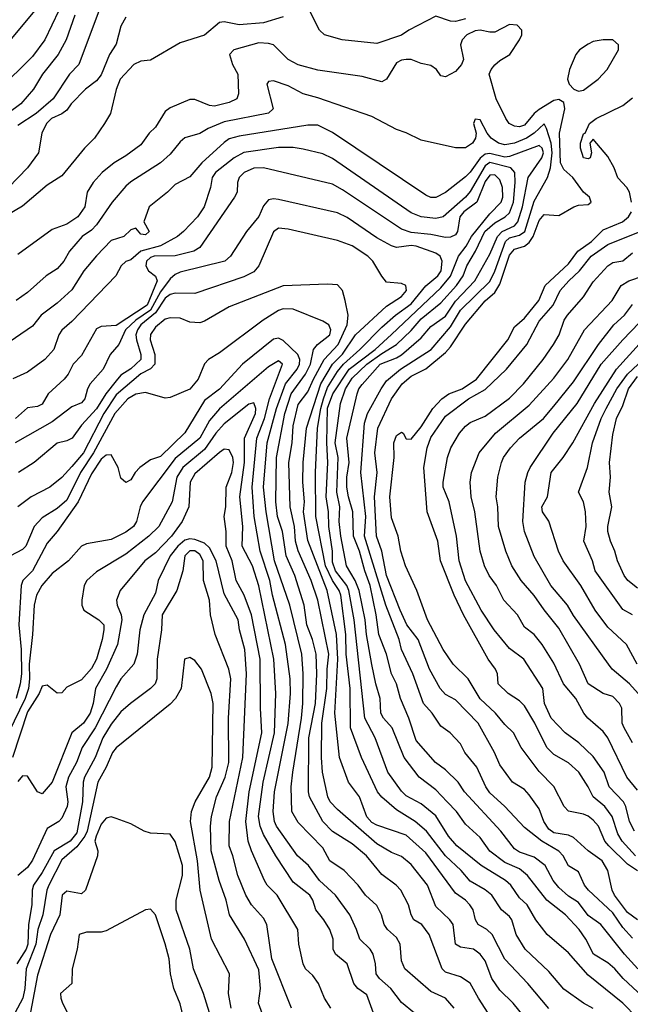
# Model space of a CAD drawing. Header units: metres. Extents: x -51132 to -49532, y -231222 to -229437.
# Tile 327 of 334: x -49914 to -49852, y -229621 to -229521. Entities that reach past the tile are written whole.
import ezdxf

# ---------------------------------------------------------------- set-up
doc = ezdxf.new("R2010")
doc.units = ezdxf.units.M
doc.layers.add('CONTOUR_INDEX', color=1, linetype='Continuous')
doc.layers.add('CONTOUR_INTER', color=3, linetype='Continuous')

msp = doc.modelspace()

# ---------------------------------------------------------------- linework, layer by layer
at = {"layer": 'CONTOUR_INDEX'}
for points, elevation in [([(-49903.08, -229520.44), (-49903.58, -229521.36), (-49904.08, -229523.19), (-49904.76, -229524.26), (-49905.58, -229526.3), (-49906.08, -229526.94), (-49907.2, -229527.76), (-49908.63, -229529.26), (-49909.08, -229529.9), (-49909.58, -229530.29), (-49910.65, -229530.76), (-49911.16, -229531.26), (-49911.64, -229532.26), (-49911.96, -229534.26), (-49913.09, -229535.76), (-49915.03, -229537.76)], 60), ([(-49850.58, -229620.08), (-49852.54, -229618.26), (-49853.38, -229617.26), (-49854.08, -229616.64), (-49855.54, -229615.76), (-49856.32, -229614.26), (-49857.01, -229613.26), (-49858.41, -229611.76), (-49860.29, -229610.26), (-49862.27, -229607.76), (-49863.08, -229607.09), (-49864.58, -229606.44), (-49866.08, -229605.28), (-49867.08, -229603.89), (-49868.58, -229602.54), (-49869.49, -229601.26), (-49870.41, -229600.26), (-49871.58, -229599.06), (-49873.28, -229597.76), (-49874.8, -229595.76), (-49876.03, -229592.76), (-49876.91, -229591.76), (-49877.17, -229591.26), (-49877.22, -229589.76), (-49877.69, -229588.26), (-49878.08, -229586.31), (-49878.62, -229583.26), (-49878.75, -229581.76), (-49879.37, -229578.76), (-49879.79, -229577.76), (-49880.67, -229576.26), (-49881.25, -229573.26), (-49881.4, -229571.76), (-49881.32, -229570.26), (-49881.64, -229568.76), (-49881.52, -229565.26), (-49881.8, -229563.76), (-49881.27, -229559.76), (-49880.75, -229558.26), (-49880.08, -229557.18), (-49878.6, -229555.76), (-49877.08, -229554.65), (-49875.58, -229553.75), (-49874.08, -229552.32), (-49873.08, -229551.15), (-49871.08, -229549.5), (-49869.49, -229547.76), (-49868.81, -229546.76), (-49868.44, -229545.76), (-49867.55, -229544.26), (-49866.59, -229542.26), (-49865.58, -229541.37), (-49864.52, -229540.76), (-49864.08, -229540.35), (-49863.68, -229539.26), (-49863.51, -229537.26), (-49863.56, -229536.26), (-49863.95, -229535.76), (-49866.08, -229535.25), (-49866.58, -229535.56), (-49868.08, -229538.2), (-49868.55, -229538.76), (-49870.85, -229540.76), (-49871.58, -229540.92), (-49873.08, -229540.76), (-49874.08, -229540.34), (-49882.08, -229534.84), (-49883.08, -229534.34), (-49885.08, -229533.86), (-49886.08, -229533.72), (-49887.58, -229533.72), (-49891.08, -229534.23), (-49892.07, -229534.76), (-49893.97, -229536.26), (-49894.31, -229536.76), (-49894.49, -229537.76), (-49895.13, -229539.76), (-49895.8, -229540.76), (-49897.21, -229542.26), (-49897.82, -229542.76), (-49899.58, -229543.7), (-49901.57, -229544.26), (-49902.58, -229545.13), (-49903.08, -229545.3), (-49903.55, -229545.76), (-49904.1, -229546.76), (-49908.58, -229551.41), (-49909.58, -229552.3), (-49909.91, -229552.76), (-49910.41, -229554.26), (-49911.31, -229555.26), (-49913.08, -229556.57), (-49914.58, -229557.25)], 55), ([(-49851.28, -229605.76), (-49852.64, -229604.26), (-49853.08, -229603.53), (-49853.66, -229601.76), (-49854.4, -229600.76), (-49855.57, -229599.76), (-49856.08, -229598.73), (-49857.06, -229597.26), (-49858.08, -229596.32), (-49859.58, -229595.47), (-49860.28, -229594.76), (-49861.53, -229592.26), (-49862.58, -229590.52), (-49863.08, -229590), (-49864.22, -229589.26), (-49865.23, -229588.26), (-49865.31, -229587.26), (-49865.52, -229586.76), (-49866.26, -229585.76), (-49868.78, -229581.26), (-49869.73, -229579.26), (-49871.09, -229575.76), (-49871.36, -229573.76), (-49872.47, -229570.76), (-49872.8, -229566.26), (-49872.45, -229564.26), (-49872.08, -229563.2), (-49870.58, -229561.04), (-49868.25, -229559.26), (-49866.58, -229558.33), (-49864.38, -229556.26), (-49862.34, -229553.76), (-49861.08, -229551.38), (-49859.64, -229549.76), (-49858.93, -229548.26), (-49858.07, -229547.26), (-49856.97, -229546.26), (-49855.78, -229544.76), (-49854.08, -229543.56), (-49850.82, -229542.26)], 60), ([(-49866.26, -229621.76), (-49867.25, -229620.26), (-49868.08, -229618.71), (-49869.08, -229618.07), (-49870.58, -229617.59), (-49870.94, -229617.26), (-49872.27, -229613.76), (-49873, -229612.76), (-49873.8, -229612.26), (-49874.07, -229611.76), (-49874.36, -229610.76), (-49875.13, -229609.26), (-49875.61, -229608.76), (-49877.08, -229607.68), (-49878.62, -229605.76), (-49880.08, -229604.53), (-49882.08, -229603.28), (-49883.07, -229602.26), (-49884.42, -229599.76), (-49884.53, -229599.26), (-49884.49, -229593.76), (-49883.82, -229590.26), (-49883.66, -229587.26), (-49883.75, -229585.26), (-49884.12, -229583.76), (-49884.69, -229582.26), (-49884.97, -229580.26), (-49885.92, -229577.26), (-49886.78, -229575.26), (-49887.18, -229572.76), (-49887.66, -229571.26), (-49887.85, -229569.76), (-49887.76, -229565.26), (-49886.93, -229560.76), (-49886.28, -229558.76), (-49884.84, -229556.76), (-49884.31, -229555.76), (-49884.01, -229554.26), (-49883.62, -229553.76), (-49882.36, -229552.76), (-49882.24, -229552.26), (-49882.47, -229551.76), (-49883.08, -229551.37), (-49886.08, -229550.15), (-49887.08, -229550.11), (-49887.58, -229550.28), (-49889.12, -229551.26), (-49893.58, -229554.58), (-49894.69, -229555.26), (-49895.08, -229555.73), (-49895.72, -229557.26), (-49896.58, -229558.28), (-49898.58, -229559.14), (-49899.08, -229559.21), (-49901.08, -229558.64), (-49902.08, -229558.81), (-49902.87, -229559.26), (-49904.19, -229560.76), (-49906.39, -229564.76), (-49907.7, -229566.76), (-49909.08, -229569.58), (-49910.08, -229570.44), (-49911.58, -229571.37), (-49912.39, -229572.26), (-49913.26, -229574.26), (-49913.58, -229574.61), (-49914.8, -229575.26)], 50), ([(-49851.12, -229586.26), (-49852.2, -229584.26), (-49854.08, -229582.52), (-49855.39, -229580.76), (-49856.84, -229578.26), (-49858.64, -229575.76), (-49859.1, -229574.76), (-49860.08, -229571.73), (-49860.74, -229570.76), (-49860.81, -229570.26), (-49860.24, -229569.26), (-49859.87, -229566.76), (-49858.64, -229565.26), (-49857.65, -229563.76), (-49855.46, -229559.76), (-49853.21, -229556.26), (-49850.58, -229553.33)], 65), ([(-49886.26, -229621.26), (-49888.26, -229616.26), (-49888.74, -229612.76), (-49889.08, -229612.11), (-49890.31, -229610.76), (-49890.89, -229609.76), (-49891.69, -229607.76), (-49892.2, -229605.76), (-49892.59, -229604.76), (-49892.56, -229602.26), (-49891.18, -229595.76), (-49890.81, -229587.26), (-49891, -229584.76), (-49891.53, -229582.76), (-49891.66, -229581.76), (-49893.08, -229579.1), (-49893.91, -229575.76), (-49894.58, -229574.42), (-49895.08, -229573.97), (-49896.08, -229573.58), (-49896.58, -229573.53), (-49897.08, -229573.67), (-49897.79, -229574.26), (-49898.59, -229575.26), (-49899.8, -229577.76), (-49900.08, -229579.06), (-49901.26, -229581.26), (-49901.67, -229582.76), (-49901.95, -229585.26), (-49902.26, -229586.26), (-49903.58, -229587.76), (-49904.08, -229588.58), (-49906.2, -229592.76), (-49907.53, -229594.76), (-49908.11, -229596.26), (-49908.91, -229597.76), (-49909.18, -229598.76), (-49909, -229600.26), (-49909.06, -229600.76), (-49909.58, -229601.92), (-49909.89, -229602.26), (-49911.08, -229602.97), (-49912.58, -229606.2), (-49913.08, -229606.95), (-49914.08, -229607.78)], 45)]:
    msp.add_lwpolyline(points, dxfattribs=dict(at, elevation=elevation))
at = {"layer": 'CONTOUR_INTER'}
for points, elevation in [([(-49905.58, -229519.2), (-49907.87, -229525.26), (-49908.8, -229526.26), (-49910.47, -229528.76), (-49912.21, -229530.26), (-49914.08, -229531.48)], 61), ([(-49909.9, -229519.76), (-49911.33, -229522.76), (-49912.58, -229524.45), (-49916.08, -229527.87)], 63), ([(-49912.33, -229519.76), (-49915.25, -229523.26)], 64), ([(-49908.26, -229520.26), (-49909.14, -229522.76), (-49909.97, -229524.26), (-49911.56, -229526.26), (-49912.49, -229527.76), (-49913.77, -229529.26), (-49915.09, -229530.26)], 62), ([(-49887.08, -229520.4), (-49889.08, -229521.02), (-49891.58, -229521.24), (-49893.08, -229520.94), (-49893.58, -229521), (-49895.08, -229522.27), (-49897.58, -229523.05), (-49900.58, -229524.83), (-49901.58, -229524.94), (-49902.27, -229525.26), (-49903.68, -229526.76), (-49904.08, -229527.79), (-49904.66, -229530.26), (-49905.26, -229531.26), (-49906.28, -229532.76), (-49907.3, -229533.76), (-49909.58, -229536.6), (-49911.08, -229537.55), (-49913.58, -229539.66), (-49915.08, -229540.55)], 59), ([(-49868.58, -229520.62), (-49869.58, -229520.9), (-49870.08, -229520.85), (-49871.58, -229520.33), (-49874.32, -229521.76), (-49875.08, -229522.29), (-49877.58, -229523.14), (-49881.11, -229522.76), (-49882.91, -229522.26), (-49883.42, -229521.76), (-49884.41, -229519.76)], 59), ([(-49851.07, -229612.26), (-49852.08, -229611.53), (-49853.42, -229609.76), (-49853.64, -229609.26), (-49854.09, -229607.26), (-49854.67, -229606.26), (-49856.08, -229605.26), (-49857.58, -229603.89), (-49858.08, -229603.65), (-49859.58, -229603.41), (-49860.08, -229603.06), (-49860.61, -229602.26), (-49861.08, -229600.98), (-49862.08, -229599.55), (-49862.58, -229599.03), (-49863.8, -229598.26), (-49865.08, -229596.52), (-49865.62, -229595.26), (-49867.28, -229592.26), (-49869.58, -229589.9), (-49870.58, -229589.35), (-49871.13, -229588.76), (-49872.21, -229586.76), (-49873.36, -229583.76), (-49874.53, -229582.26), (-49875.19, -229580.76), (-49876.6, -229577.26), (-49877.06, -229574.76), (-49877.6, -229573.26), (-49877.8, -229569.26), (-49877.53, -229566.76), (-49877.78, -229564.76), (-49877.49, -229562.26), (-49876.07, -229559.26), (-49875.01, -229557.76), (-49874.08, -229556.98), (-49872.58, -229556.23), (-49870.58, -229554.57), (-49870.08, -229554), (-49868.58, -229551.67), (-49866.58, -229549.3), (-49865.58, -229548.46), (-49865.08, -229547.61), (-49864.08, -229544.66), (-49863.58, -229544.04), (-49862.58, -229543.73), (-49862.08, -229543.38), (-49861.7, -229542.76), (-49861.08, -229541.13), (-49860.58, -229540.54), (-49859.08, -229540.61), (-49857.54, -229539.76), (-49857.08, -229539.58), (-49856.08, -229539.5), (-49855.8, -229539.26), (-49855.97, -229538.76), (-49856.58, -229538.26), (-49857.65, -229536.76), (-49858.58, -229535.94), (-49858.9, -229535.26), (-49859.01, -229532.26), (-49858.45, -229529.76), (-49858.58, -229529.13), (-49859.08, -229528.84), (-49859.58, -229528.93), (-49861.08, -229529.84), (-49861.6, -229530.26), (-49862.58, -229531.43), (-49863.08, -229531.6), (-49863.58, -229531.55), (-49864.11, -229531.26), (-49864.48, -229530.76), (-49865.43, -229528.76), (-49866.15, -229526.26), (-49865.97, -229525.76), (-49865.58, -229525.29), (-49865.08, -229524.85), (-49864.05, -229524.26), (-49863.08, -229522.76), (-49862.84, -229522.26), (-49862.85, -229521.76), (-49863.32, -229521.26), (-49864.08, -229521.2), (-49865.58, -229521.97), (-49866.08, -229521.99), (-49867.08, -229521.76), (-49867.58, -229521.85), (-49868.42, -229522.26), (-49868.89, -229522.76), (-49869.06, -229523.26), (-49868.75, -229524.76), (-49868.97, -229525.26), (-49869.58, -229525.97), (-49870.58, -229526.51), (-49871.08, -229526.41), (-49871.52, -229525.76), (-49872.08, -229525.36), (-49873.08, -229525.16), (-49874.08, -229524.76), (-49874.58, -229524.75), (-49875.08, -229524.83), (-49875.58, -229525.09), (-49876.58, -229526.77), (-49877.08, -229527.03), (-49879.08, -229526.47), (-49883.58, -229525.83), (-49885.58, -229525.31), (-49886.58, -229524.75), (-49888.08, -229523.27), (-49888.58, -229523.13), (-49889.58, -229523.07), (-49892.1, -229523.76), (-49892.56, -229524.26), (-49892.26, -229525.26), (-49891.7, -229526.26), (-49891.65, -229528.26), (-49891.81, -229528.76), (-49892.58, -229529.12), (-49894.08, -229529.49), (-49894.58, -229529.44), (-49896.08, -229528.81), (-49896.58, -229528.82), (-49898.58, -229529.66), (-49899.08, -229530.05), (-49900.08, -229531.64), (-49900.73, -229532.26), (-49901.58, -229533.42), (-49903.08, -229534.55), (-49904.28, -229535.26), (-49905.48, -229536.26), (-49906.41, -229537.26), (-49907.01, -229538.26), (-49907.24, -229539.76), (-49907.96, -229540.76), (-49909.08, -229541.5), (-49910.58, -229542.04), (-49914.08, -229544.6)], 58), ([(-49854.58, -229522.74), (-49855.58, -229522.94), (-49856.08, -229523.18), (-49856.98, -229523.76), (-49857.36, -229524.26), (-49857.98, -229525.76), (-49858.2, -229526.76), (-49858.01, -229527.26), (-49857.54, -229527.76), (-49857.08, -229527.97), (-49856.58, -229527.87), (-49855.08, -229526.76), (-49854.16, -229525.76), (-49853.02, -229523.76), (-49853, -229523.26), (-49853.58, -229522.77), (-49854.58, -229522.74)], 58), ([(-49851.58, -229614.14), (-49852.58, -229613.04), (-49853.58, -229611.55), (-49856.05, -229609.26), (-49856.46, -229608.76), (-49857.08, -229607.4), (-49858.08, -229606.8), (-49858.63, -229605.76), (-49859.08, -229605.29), (-49860.82, -229604.26), (-49862.58, -229602.87), (-49864.56, -229600.76), (-49866.08, -229599.37), (-49866.5, -229598.76), (-49867.4, -229596.76), (-49868.63, -229595.26), (-49869.08, -229594.37), (-49870.11, -229593.26), (-49871.08, -229592.57), (-49871.96, -229591.26), (-49872.82, -229590.26), (-49873.92, -229587.26), (-49875.06, -229584.76), (-49875.32, -229583.76), (-49876.67, -229580.26), (-49878.82, -229573.26), (-49878.71, -229571.26), (-49879.19, -229566.76), (-49878.83, -229561.76), (-49878.51, -229560.76), (-49877.15, -229558.26), (-49876.58, -229557.46), (-49875.18, -229556.26), (-49872.06, -229554.26), (-49870.08, -229551.95), (-49869.08, -229550.26), (-49866.08, -229547.34), (-49865.58, -229546.3), (-49864.51, -229543.26), (-49864.08, -229542.88), (-49863.08, -229542.63), (-49862.54, -229542.26), (-49861.58, -229539.15), (-49860.23, -229536.76), (-49859.91, -229535.76), (-49859.75, -229534.26), (-49859.84, -229533.26), (-49860.32, -229531.76), (-49860.58, -229531.31), (-49861.6, -229532.26), (-49862.35, -229532.76), (-49863.58, -229533.25), (-49864.58, -229533.42), (-49865.22, -229533.26), (-49865.96, -229532.76), (-49866.36, -229532.26), (-49867.08, -229530.88), (-49867.58, -229530.82), (-49867.75, -229531.26), (-49867.49, -229532.26), (-49867.53, -229532.76), (-49867.84, -229533.26), (-49868.58, -229533.74), (-49869.58, -229533.73), (-49873.08, -229532.97), (-49874.58, -229532.22), (-49875.58, -229531.89), (-49878.08, -229530.56), (-49883.58, -229528.67), (-49885.08, -229528.26), (-49886.58, -229527.42), (-49888.08, -229526.94), (-49888.58, -229526.99), (-49888.76, -229527.26), (-49888.12, -229529.76), (-49888.58, -229530.21), (-49893.08, -229531.08), (-49894.73, -229531.76), (-49895.58, -229532.27), (-49897.08, -229532.71), (-49897.58, -229533.12), (-49898.58, -229534.37), (-49899.58, -229535.28), (-49902.58, -229537.19), (-49903.08, -229537.64), (-49904.49, -229539.26), (-49906.08, -229541.56), (-49906.58, -229542.12), (-49907.51, -229542.76), (-49908.83, -229544.26), (-49909.38, -229545.26), (-49910.08, -229546.06), (-49911.19, -229546.76), (-49913.08, -229548.45), (-49914.25, -229549.26)], 57), ([(-49851.69, -229539.26), (-49851.9, -229538.26), (-49852.16, -229537.76), (-49853.08, -229536.78), (-49853.46, -229535.76), (-49854.08, -229534.63), (-49855.58, -229532.87), (-49855.93, -229533.26), (-49855.76, -229534.26), (-49855.9, -229534.76), (-49856.08, -229534.87), (-49856.57, -229534.76), (-49856.89, -229533.76), (-49856.87, -229533.26), (-49856.58, -229532.3), (-49856.4, -229532.26), (-49855.97, -229531.26), (-49855.29, -229530.76), (-49852.58, -229529.42), (-49851.58, -229528.65)], 59), ([(-49851.03, -229617.26), (-49852.39, -229615.76), (-49854.81, -229612.76), (-49856.08, -229611.83), (-49857.08, -229610.52), (-49858.08, -229609.87), (-49859.08, -229608.98), (-49859.64, -229608.26), (-49860.45, -229606.76), (-49861.58, -229605.9), (-49863.08, -229605.38), (-49863.58, -229605.06), (-49864.97, -229603.26), (-49868.66, -229599.26), (-49869.32, -229598.26), (-49870.58, -229597.02), (-49871.61, -229596.26), (-49873.58, -229594.02), (-49874.33, -229591.76), (-49875.16, -229589.76), (-49875.57, -229588.26), (-49876.1, -229587.26), (-49876.59, -229585.26), (-49877.38, -229583.26), (-49877.63, -229581.26), (-49878.27, -229578.26), (-49878.81, -229576.76), (-49879.33, -229574.76), (-49879.94, -229573.26), (-49880.02, -229570.76), (-49880.46, -229569.26), (-49880.61, -229568.26), (-49880.61, -229567.26), (-49880.4, -229565.76), (-49880.64, -229563.26), (-49879.56, -229558.76), (-49879.4, -229558.26), (-49879.08, -229557.83), (-49877.23, -229555.76), (-49875.58, -229555.11), (-49875.08, -229554.79), (-49873.08, -229553.06), (-49872.08, -229551.92), (-49870.58, -229550.85), (-49869.58, -229549.33), (-49867.61, -229547.26), (-49866.08, -229544.56), (-49865.3, -229542.76), (-49864.84, -229542.26), (-49863.58, -229541.67), (-49863.23, -229541.26), (-49862.78, -229539.76), (-49862.19, -229536.76), (-49860.8, -229534.76), (-49860.64, -229534.26), (-49860.78, -229533.76), (-49861.08, -229533.52), (-49864.08, -229534.63), (-49864.58, -229534.68), (-49866.08, -229534.31), (-49866.58, -229534.38), (-49867.08, -229534.78), (-49868.08, -229536.21), (-49868.58, -229536.7), (-49870.58, -229538.3), (-49871.58, -229538.81), (-49872.08, -229538.79), (-49872.58, -229538.54), (-49882.08, -229532.19), (-49883.58, -229531.44), (-49884.58, -229531.44), (-49891.58, -229532.56), (-49892.58, -229532.82), (-49893.08, -229533.2), (-49895.37, -229535.26), (-49896.58, -229536.68), (-49898.08, -229537.48), (-49898.84, -229538.26), (-49900.71, -229539.76), (-49901.26, -229541.26), (-49900.72, -229542.26), (-49901.08, -229542.6), (-49901.58, -229542.52), (-49902.08, -229541.9), (-49902.58, -229542.09), (-49903.29, -229542.76), (-49904.58, -229543.18), (-49906.08, -229544.72), (-49907.36, -229546.26), (-49908.58, -229548.18), (-49910.08, -229549.56), (-49911.7, -229550.76), (-49912.58, -229551.89), (-49916.08, -229554.24)], 56), ([(-49851.12, -229622.26), (-49852.58, -229620.76), (-49856.08, -229617.91), (-49858.08, -229615.63), (-49860.26, -229613.76), (-49861.4, -229612.26), (-49862.29, -229610.76), (-49863.08, -229610.05), (-49863.94, -229608.76), (-49864.51, -229608.26), (-49866.98, -229606.76), (-49869.43, -229604.76), (-49870.28, -229603.76), (-49871.58, -229601.69), (-49873.08, -229600.47), (-49874.58, -229599.66), (-49875.08, -229599.19), (-49876.46, -229597.26), (-49877.76, -229593.76), (-49878.78, -229591.76), (-49879.89, -229581.76), (-49880.43, -229578.76), (-49880.63, -229578.26), (-49881.79, -229576.76), (-49882.08, -229575.88), (-49882.08, -229574.76), (-49882.45, -229572.26), (-49882.49, -229570.76), (-49882.71, -229569.26), (-49882.56, -229565.76), (-49882.67, -229563.76), (-49882.58, -229560.22), (-49882.05, -229558.76), (-49880.39, -229556.26), (-49877.75, -229554.26), (-49876.08, -229552.74), (-49871.08, -229547.97), (-49870.08, -229546.81), (-49869.29, -229544.76), (-49868.51, -229543.76), (-49867.94, -229542.76), (-49866.08, -229540.45), (-49864.94, -229539.26), (-49864.76, -229538.76), (-49864.8, -229537.76), (-49865.08, -229537), (-49865.58, -229536.5), (-49866.08, -229536.53), (-49866.58, -229537.17), (-49867.42, -229539.26), (-49868.74, -229540.26), (-49869.15, -229540.76), (-49869.37, -229542.26), (-49869.58, -229542.6), (-49870.08, -229542.84), (-49870.58, -229542.85), (-49872.08, -229542.55), (-49874.08, -229542.37), (-49875.08, -229542.03), (-49881.08, -229538), (-49882.08, -229537.45), (-49889.08, -229535.78), (-49890.08, -229535.82), (-49891.07, -229536.26), (-49891.57, -229536.76), (-49891.74, -229537.26), (-49891.78, -229538.26), (-49892.04, -229538.76), (-49895.58, -229543.89), (-49896.19, -229544.26), (-49898.08, -229544.74), (-49900.2, -229544.76), (-49900.58, -229544.89), (-49900.99, -229545.26), (-49901.05, -229545.76), (-49900.78, -229546.26), (-49900.08, -229546.8), (-49899.91, -229547.26), (-49900.93, -229549.76), (-49904.08, -229551.81), (-49905.58, -229551.9), (-49906.08, -229552.17), (-49907.58, -229554.88), (-49908.44, -229555.76), (-49908.95, -229556.76), (-49909.36, -229557.26), (-49910.97, -229558.76), (-49911.58, -229559.82), (-49912.08, -229560.05), (-49913.08, -229560.18), (-49914.32, -229561.26)], 54), ([(-49855.58, -229621.3), (-49856.58, -229620.75), (-49858.58, -229619.34), (-49860.08, -229617.52), (-49862.51, -229615.26), (-49863.42, -229613.76), (-49863.87, -229612.26), (-49864.08, -229611.94), (-49864.89, -229611.26), (-49865.9, -229609.76), (-49866.58, -229609.21), (-49868.08, -229608.34), (-49869, -229607.26), (-49870.58, -229605.75), (-49872.52, -229603.26), (-49873.69, -229602.26), (-49875.58, -229601.1), (-49877.08, -229599.81), (-49877.51, -229599.26), (-49879.15, -229595.76), (-49880.25, -229592.76), (-49880.3, -229588.76), (-49880.7, -229585.26), (-49880.71, -229583.26), (-49881.25, -229579.26), (-49881.4, -229578.76), (-49882.08, -229577.75), (-49882.79, -229576.26), (-49883.78, -229571.26), (-49883.81, -229566.76), (-49883.59, -229562.26), (-49883.28, -229560.26), (-49883, -229559.26), (-49882.58, -229558.12), (-49881.58, -229556.5), (-49880.97, -229555.76), (-49879.29, -229554.26), (-49877.08, -229551.99), (-49875.69, -229550.76), (-49874.08, -229549.62), (-49872.58, -229547.78), (-49871.36, -229546.76), (-49871.04, -229546.26), (-49870.92, -229545.26), (-49871.14, -229544.76), (-49871.58, -229544.44), (-49873.58, -229543.75), (-49874.08, -229543.67), (-49875.58, -229543.88), (-49876.08, -229543.72), (-49877.58, -229542.88), (-49880.58, -229540.84), (-49881.58, -229540.36), (-49887.58, -229538.99), (-49888.08, -229538.92), (-49888.58, -229539.02), (-49889.08, -229539.65), (-49889.58, -229540.71), (-49890.84, -229542.26), (-49892.46, -229544.76), (-49893.01, -229545.26), (-49897.58, -229546.39), (-49898.08, -229546.62), (-49898.58, -229547.07), (-49899.58, -229548.38), (-49900.58, -229550.24), (-49902.08, -229551.26), (-49903.13, -229552.26), (-49903.8, -229553.76), (-49904.69, -229554.76), (-49905.39, -229556.26), (-49906.72, -229557.76), (-49906.99, -229558.26), (-49907.25, -229559.26), (-49907.58, -229559.67), (-49908.58, -229560.09), (-49910.58, -229561.6), (-49914.33, -229563.76)], 53), ([(-49851.08, -229607.29), (-49852.08, -229606.6), (-49853.99, -229604.76), (-49854.39, -229604.26), (-49855.05, -229602.76), (-49855.58, -229602.15), (-49856.08, -229601.74), (-49856.58, -229601.54), (-49858.08, -229601.23), (-49858.53, -229600.76), (-49859.58, -229598.72), (-49861.08, -229597.2), (-49862.9, -229594.76), (-49863.68, -229593.26), (-49864.58, -229592.4), (-49865.52, -229591.26), (-49867.08, -229589.8), (-49868.3, -229587.76), (-49869.81, -229586.26), (-49870.82, -229584.76), (-49872.41, -229581.76), (-49873.51, -229578.76), (-49874.66, -229576.26), (-49875.13, -229574.76), (-49875.42, -229573.26), (-49876.08, -229571.39), (-49876.24, -229569.26), (-49875.82, -229565.26), (-49875.86, -229563.76), (-49875.58, -229563.02), (-49875.08, -229562.67), (-49874.89, -229562.76), (-49874.58, -229563.34), (-49874.08, -229563.37), (-49873.08, -229562.11), (-49871.89, -229560.26), (-49870.96, -229559.26), (-49870.27, -229558.76), (-49868.91, -229558.26), (-49867.46, -229557.26), (-49864.27, -229553.26), (-49863.58, -229551.96), (-49862.58, -229551.06), (-49861.1, -229549.26), (-49860.46, -229547.76), (-49858.08, -229545.55), (-49857.13, -229544.26), (-49855.77, -229543.26), (-49854.58, -229542.08), (-49852.6, -229541.26), (-49851.98, -229540.76), (-49851.7, -229540.26)], 59), ([(-49860.08, -229621.3), (-49862.24, -229618.76), (-49864.58, -229616.28), (-49865.84, -229613.76), (-49866.41, -229613.26), (-49867.28, -229612.76), (-49867.56, -229612.26), (-49867.79, -229611.26), (-49868.11, -229610.76), (-49868.57, -229610.26), (-49869.58, -229609.55), (-49872.58, -229605.45), (-49874.58, -229603.65), (-49877.58, -229602.63), (-49878.08, -229602.36), (-49878.58, -229601.8), (-49879.33, -229599.76), (-49880.44, -229598.26), (-49881.37, -229595.76), (-49881.85, -229591.26), (-49881.54, -229585.76), (-49881.68, -229583.26), (-49882.62, -229578.76), (-49884.58, -229573.69), (-49885.03, -229570.76), (-49884.93, -229569.76), (-49885.09, -229567.76), (-49885.05, -229565.76), (-49884.73, -229562.26), (-49883.28, -229557.76), (-49882.09, -229555.76), (-49881.08, -229554.74), (-49879.76, -229552.76), (-49876.58, -229549.86), (-49875.08, -229548.87), (-49874.57, -229548.26), (-49874.64, -229547.76), (-49875.08, -229547.55), (-49876.58, -229547.39), (-49877.08, -229546.81), (-49877.98, -229545.26), (-49878.49, -229544.76), (-49880.08, -229543.7), (-49881.58, -229543.17), (-49886.58, -229542.03), (-49887.58, -229541.93), (-49888.08, -229542.27), (-49889.58, -229545.75), (-49890.08, -229546.37), (-49891.08, -229546.86), (-49896.08, -229548.56), (-49898.08, -229548.54), (-49898.58, -229548.67), (-49899.08, -229549.04), (-49900.08, -229550.51), (-49901.55, -229551.76), (-49901.9, -229552.26), (-49902.06, -229552.76), (-49902.02, -229553.26), (-49901.56, -229554.76), (-49901.58, -229555.26), (-49902.58, -229556.21), (-49903.58, -229556.87), (-49904.08, -229557.44), (-49905.11, -229558.76), (-49906.08, -229560.29), (-49907.58, -229561.96), (-49908.54, -229563.26), (-49909.08, -229563.54), (-49910.08, -229563.79), (-49912.42, -229565.76), (-49914.01, -229566.76)], 52), ([(-49851.37, -229603.26), (-49851.89, -229602.26), (-49852.25, -229600.76), (-49852.52, -229600.26), (-49853.95, -229598.76), (-49854.47, -229597.26), (-49855.58, -229595.66), (-49857.06, -229594.26), (-49858.43, -229593.26), (-49859.87, -229591.76), (-49860.53, -229590.26), (-49860.69, -229588.76), (-49862.63, -229585.76), (-49864.08, -229584.67), (-49865.64, -229582.76), (-49866.96, -229580.76), (-49868.58, -229577.8), (-49869.19, -229575.76), (-49869.48, -229573.26), (-49870.22, -229569.76), (-49870.82, -229568.26), (-49870.85, -229567.76), (-49870.39, -229565.26), (-49870.05, -229564.26), (-49869.18, -229562.76), (-49868.58, -229562.04), (-49868.08, -229561.67), (-49866.58, -229561.04), (-49864.08, -229559.22), (-49862.68, -229557.76), (-49860.67, -229555.26), (-49859.62, -229553.76), (-49859.04, -229552.76), (-49858.54, -229551.26), (-49858.19, -229550.76), (-49856.58, -229548.9), (-49855.58, -229547.38), (-49854.08, -229545.75), (-49853.58, -229545.42), (-49852.58, -229545.23), (-49851.58, -229544.42)], 61), ([(-49851.08, -229599.08), (-49852.18, -229597.76), (-49854.08, -229593.76), (-49854.58, -229593.13), (-49856.14, -229591.76), (-49856.55, -229591.26), (-49857.36, -229589.76), (-49858.61, -229588.26), (-49859.58, -229586.17), (-49860.76, -229584.26), (-49861.58, -229583.25), (-49862.58, -229582.5), (-49863.27, -229581.26), (-49864.67, -229579.76), (-49865.42, -229578.26), (-49866.15, -229577.26), (-49866.62, -229576.26), (-49867.07, -229574.76), (-49867.61, -229570.76), (-49868, -229569.26), (-49868.08, -229567.76), (-49867.96, -229566.76), (-49867.17, -229564.76), (-49865.51, -229562.76), (-49862.08, -229559.93), (-49859.58, -229557.17), (-49858.15, -229555.26), (-49856.47, -229552.26), (-49853.66, -229549.26), (-49852.73, -229547.76), (-49851.97, -229547.26), (-49850.47, -229546.76)], 62), ([(-49862.58, -229622.19), (-49863.73, -229620.76), (-49865.08, -229619.44), (-49865.89, -229618.26), (-49866.58, -229616.44), (-49867.08, -229615.76), (-49867.74, -229615.26), (-49869.08, -229615.07), (-49869.57, -229614.76), (-49869.83, -229612.76), (-49870.17, -229612.26), (-49871.58, -229610.92), (-49872.44, -229608.76), (-49874.08, -229606.66), (-49875.08, -229605.85), (-49876.08, -229605.43), (-49877.58, -229604.55), (-49881.58, -229601.04), (-49882.31, -229600.26), (-49882.56, -229599.76), (-49883.09, -229597.26), (-49883.2, -229595.76), (-49883.15, -229592.26), (-49882.66, -229588.76), (-49882.64, -229586.76), (-49882.46, -229585.26), (-49883.58, -229579.76), (-49884.24, -229577.76), (-49885.58, -229574.74), (-49885.85, -229573.76), (-49885.94, -229572.26), (-49886.37, -229570.26), (-49886.51, -229565.76), (-49886.19, -229563.76), (-49886.08, -229562.02), (-49885.58, -229559.86), (-49884.58, -229558.58), (-49884.01, -229557.26), (-49882.92, -229555.26), (-49881.5, -229553.76), (-49880.58, -229551.76), (-49880.49, -229550.76), (-49880.78, -229549.26), (-49881.08, -229548.27), (-49881.58, -229547.69), (-49882.58, -229547.61), (-49887.08, -229547.77), (-49892.58, -229549.93), (-49895.08, -229551.38), (-49895.58, -229551.55), (-49896.58, -229551.48), (-49897.58, -229551.08), (-49898.58, -229551.03), (-49899.08, -229551.18), (-49900.08, -229551.97), (-49900.58, -229552.73), (-49900.63, -229553.26), (-49900.15, -229554.76), (-49900.14, -229555.76), (-49900.58, -229556.21), (-49901.58, -229556.74), (-49904.08, -229558.87), (-49905.34, -229560.76), (-49907.39, -229564.76), (-49908.58, -229566.17), (-49909.58, -229567.28), (-49910.83, -229568.26), (-49912.71, -229569.26), (-49914.08, -229570.26)], 51), ([(-49851.58, -229594.26), (-49852.45, -229592.76), (-49852.63, -229592.26), (-49852.68, -229590.76), (-49852.9, -229590.26), (-49853.58, -229589.56), (-49854.58, -229589.24), (-49856.08, -229588.26), (-49856.98, -229586.26), (-49859.08, -229582.61), (-49860.58, -229580.75), (-49861.58, -229579.28), (-49862.91, -229577.76), (-49863.86, -229576.26), (-49864.45, -229574.76), (-49865.2, -229572.26), (-49865.28, -229570.26), (-49865.44, -229569.26), (-49865.27, -229567.26), (-49864.92, -229565.76), (-49864.69, -229565.26), (-49863.98, -229564.26), (-49863.08, -229563.28), (-49860.65, -229561.26), (-49859.58, -229560.01), (-49857.58, -229557.55), (-49855.06, -229553.76), (-49853.48, -229551.76), (-49852.4, -229550.76), (-49851.58, -229549.69)], 63), ([(-49850.1, -229590.26), (-49851.88, -229588.26), (-49853.64, -229586.76), (-49854.03, -229586.26), (-49857.58, -229581.32), (-49858.2, -229580.26), (-49859.9, -229578.26), (-49861.58, -229575.31), (-49862.57, -229572.76), (-49862.74, -229571.76), (-49862.5, -229567.76), (-49862.24, -229566.76), (-49861.99, -229566.26), (-49859.64, -229562.76), (-49857.22, -229559.76), (-49854.79, -229555.76), (-49852.58, -229553.26), (-49850.08, -229550.65)], 64), ([(-49869.7, -229621.26), (-49870.58, -229620.26), (-49872.08, -229619.56), (-49874.73, -229617.26), (-49875.08, -229616.46), (-49875.19, -229614.76), (-49875.58, -229614.08), (-49876.49, -229613.26), (-49876.83, -229612.76), (-49877.1, -229611.76), (-49877.58, -229610.83), (-49878.73, -229609.76), (-49879.47, -229608.76), (-49880.88, -229607.26), (-49882.34, -229606.26), (-49883.08, -229604.94), (-49885.58, -229602.38), (-49886.22, -229601.26), (-49886.27, -229598.76), (-49886.12, -229597.26), (-49885.23, -229591.76), (-49885.11, -229590.26), (-49885.06, -229587.26), (-49885.19, -229585.26), (-49886.41, -229580.26), (-49887.97, -229575.76), (-49888.83, -229570.76), (-49889.11, -229568.26), (-49888.71, -229563.76), (-49887.79, -229560.26), (-49886.87, -229557.76), (-49885.69, -229556.26), (-49885.45, -229555.76), (-49885.4, -229555.26), (-49885.59, -229554.76), (-49887.08, -229553.34), (-49887.58, -229553.12), (-49888.08, -229553.22), (-49891.23, -229555.76), (-49893.58, -229558.3), (-49895.08, -229559.46), (-49897.08, -229562.73), (-49899.58, -229565.15), (-49900.58, -229565.47), (-49901.65, -229566.26), (-49902.14, -229566.76), (-49902.58, -229567.51), (-49903.08, -229567.78), (-49903.58, -229567.36), (-49903.86, -229566.26), (-49904.58, -229564.97), (-49905.08, -229565.01), (-49905.58, -229565.41), (-49906.58, -229566.89), (-49907.94, -229569.76), (-49910.08, -229572.77), (-49911.08, -229573.97), (-49912.57, -229576.76), (-49913.55, -229577.76), (-49913.74, -229578.26), (-49913.95, -229582.26), (-49913.73, -229584.76), (-49913.71, -229587.26), (-49913.82, -229588.26), (-49914.25, -229589.76)], 49), ([(-49873.76, -229621.76), (-49875.08, -229620.67), (-49876.16, -229619.26), (-49877.29, -229618.26), (-49877.65, -229617.76), (-49877.7, -229616.76), (-49877.95, -229615.76), (-49878.24, -229615.26), (-49879.31, -229614.26), (-49879.63, -229613.26), (-49880.33, -229611.76), (-49881.76, -229609.76), (-49883.4, -229608.26), (-49884.53, -229606.76), (-49885.63, -229605.76), (-49887.78, -229602.76), (-49887.98, -229602.26), (-49888.12, -229601.26), (-49887.97, -229599.26), (-49886.58, -229592.29), (-49886.36, -229589.26), (-49886.39, -229587.76), (-49886.86, -229584.26), (-49888.17, -229579.26), (-49888.46, -229577.76), (-49889.44, -229574.76), (-49890.03, -229571.26), (-49890.25, -229568.26), (-49889.78, -229563.26), (-49889, -229561.26), (-49888.47, -229559.26), (-49887.16, -229555.76), (-49887.58, -229555.42), (-49888.58, -229556.02), (-49893.58, -229560.29), (-49894.58, -229561.49), (-49895.58, -229563.28), (-49898.08, -229565.35), (-49901.4, -229569.76), (-49901.63, -229570.26), (-49901.99, -229571.76), (-49902.3, -229572.26), (-49903.08, -229572.85), (-49904.58, -229573.57), (-49907.08, -229574.03), (-49907.58, -229574.28), (-49908.9, -229575.76), (-49910.58, -229577.06), (-49911.64, -229578.26), (-49912.18, -229579.26), (-49912.42, -229580.26), (-49912.57, -229583.26), (-49912.93, -229586.26), (-49912.88, -229587.76), (-49912.99, -229588.76), (-49913.32, -229589.76), (-49915.01, -229593.26)], 48), ([(-49851.58, -229581.26), (-49852.58, -229580.71), (-49855.37, -229576.76), (-49855.67, -229575.76), (-49856.54, -229573.76), (-49856.29, -229572.26), (-49856.35, -229570.76), (-49856.58, -229569.76), (-49857.07, -229568.76), (-49856.15, -229566.26), (-49855.66, -229563.76), (-49854.78, -229561.26), (-49854.26, -229560.26), (-49853.17, -229558.26), (-49852.09, -229556.76), (-49851.01, -229555.76)], 66), ([(-49851.08, -229578.52), (-49852.06, -229577.76), (-49852.42, -229577.26), (-49853.12, -229575.76), (-49853.38, -229574.76), (-49853.81, -229573.76), (-49854.1, -229572.76), (-49854.11, -229572.26), (-49853.69, -229570.26), (-49853.96, -229568.76), (-49853.84, -229567.26), (-49853.93, -229565.76), (-49853.58, -229562.91), (-49853.21, -229561.26), (-49852.58, -229559.95), (-49852.01, -229558.26), (-49851.08, -229556.99)], 67), ([(-49877.93, -229621.76), (-49878.58, -229619.92), (-49879.49, -229619.26), (-49879.9, -229618.76), (-49880.58, -229616.76), (-49881.77, -229615.76), (-49882.02, -229615.26), (-49882.03, -229614.26), (-49882.34, -229613.26), (-49882.96, -229612.26), (-49883.78, -229611.26), (-49884.09, -229610.26), (-49884.38, -229609.76), (-49886.08, -229608.46), (-49887.84, -229605.76), (-49889.08, -229603.6), (-49889.43, -229602.76), (-49889.59, -229601.76), (-49889.14, -229598.26), (-49887.99, -229593.26), (-49887.83, -229589.26), (-49888.06, -229585.76), (-49889.58, -229578.3), (-49890.23, -229576.26), (-49891.27, -229574.26), (-49891.19, -229572.26), (-49891.51, -229569.26), (-49891.03, -229565.76), (-49891.01, -229563.26), (-49889.92, -229560.76), (-49889.89, -229560.26), (-49890.08, -229559.69), (-49890.58, -229559.82), (-49893.08, -229561.83), (-49893.94, -229562.76), (-49895.08, -229564.43), (-49897.29, -229566.26), (-49897.91, -229567.26), (-49898.37, -229569.76), (-49899.75, -229572.26), (-49900.76, -229573.26), (-49903.08, -229575.09), (-49906.08, -229576.87), (-49907.05, -229577.76), (-49907.34, -229578.26), (-49907.56, -229579.76), (-49907.56, -229580.26), (-49907.37, -229580.76), (-49905.83, -229581.76), (-49905.34, -229582.26), (-49905.32, -229582.76), (-49905.5, -229583.76), (-49906.08, -229585.76), (-49906.58, -229586.72), (-49907.58, -229587.87), (-49909.08, -229588.62), (-49909.58, -229589.2), (-49910.08, -229589.22), (-49911.08, -229588.39), (-49911.58, -229588.51), (-49911.89, -229589.26), (-49913.08, -229591.13), (-49914.6, -229595.76)], 47), ([(-49882.26, -229621.26), (-49882.88, -229620.26), (-49883.49, -229618.76), (-49884.08, -229617.93), (-49884.83, -229617.26), (-49885.07, -229616.76), (-49885.51, -229614.76), (-49885.61, -229613.26), (-49887.7, -229609.76), (-49888.71, -229608.76), (-49889.01, -229608.26), (-49890.32, -229605.26), (-49890.64, -229604.26), (-49890.9, -229602.26), (-49890.56, -229599.26), (-49889.25, -229593.26), (-49889.41, -229590.76), (-49889.43, -229585.76), (-49890.32, -229581.26), (-49891.07, -229579.26), (-49891.87, -229577.76), (-49892.29, -229575.76), (-49892.88, -229574.26), (-49892.89, -229572.76), (-49893.1, -229571.26), (-49892.94, -229570.26), (-49892.88, -229568.26), (-49892.33, -229566.76), (-49892.16, -229565.76), (-49892.2, -229565.26), (-49892.58, -229564.46), (-49893.08, -229564.39), (-49893.58, -229564.73), (-49896.08, -229566.89), (-49896.55, -229567.76), (-49896.68, -229570.26), (-49897.35, -229571.76), (-49898.44, -229573.26), (-49900.08, -229574.93), (-49901.17, -229575.76), (-49903.68, -229578.76), (-49904.03, -229579.76), (-49903.98, -229580.26), (-49903.56, -229581.26), (-49903.48, -229581.76), (-49903.93, -229584.26), (-49905.04, -229586.76), (-49906.18, -229588.76), (-49906.4, -229590.26), (-49906.73, -229591.26), (-49907.39, -229592.26), (-49908.59, -229593.26), (-49910.58, -229598.26), (-49911.58, -229599.46), (-49912.08, -229599.26), (-49913.08, -229597.66), (-49913.58, -229597.62), (-49914.08, -229598.19)], 46), ([(-49889.06, -229622.26), (-49889.62, -229620.76), (-49889.41, -229619.26), (-49889.58, -229617.35), (-49891.04, -229614.26), (-49892.55, -229611.76), (-49892.88, -229610.26), (-49893.59, -229608.26), (-49894.43, -229605.26), (-49894.48, -229602.76), (-49894.38, -229601.76), (-49893.86, -229599.76), (-49892.99, -229597.76), (-49892.61, -229596.26), (-49892.64, -229591.76), (-49892.41, -229587.76), (-49892.63, -229586.76), (-49894.02, -229583.26), (-49894.48, -229581.26), (-49894.57, -229579.76), (-49895.19, -229577.76), (-49895.23, -229575.76), (-49895.58, -229575.12), (-49896.08, -229574.74), (-49896.58, -229574.74), (-49897.09, -229575.26), (-49897.29, -229576.76), (-49897.9, -229578.76), (-49899.41, -229581.26), (-49899.48, -229582.76), (-49899.92, -229585.76), (-49899.94, -229587.76), (-49900.11, -229588.26), (-49900.59, -229588.76), (-49902.62, -229590.26), (-49903.58, -229591.13), (-49904.58, -229592.37), (-49905.43, -229593.76), (-49906.19, -229595.76), (-49907.3, -229597.76), (-49907.44, -229598.26), (-49907.5, -229600.26), (-49908.08, -229603.41), (-49908.75, -229604.26), (-49910.36, -229605.26), (-49911.58, -229607.45), (-49912.47, -229608.76), (-49912.62, -229609.26), (-49912.64, -229610.76), (-49912.98, -229612.76), (-49913.05, -229614.76), (-49913.23, -229615.26), (-49914.17, -229616.76)], 44), ([(-49892.37, -229621.26), (-49892.66, -229619.76), (-49892.55, -229617.76), (-49894.39, -229614.26), (-49895.54, -229609.26), (-49895.81, -229606.26), (-49896.53, -229602.26), (-49896.42, -229601.26), (-49896.05, -229600.26), (-49894.6, -229597.76), (-49894.32, -229596.76), (-49894.21, -229590.26), (-49894.41, -229589.26), (-49895.4, -229586.76), (-49896.08, -229585.91), (-49896.58, -229585.58), (-49897.14, -229585.76), (-49897.45, -229588.76), (-49898.04, -229589.76), (-49898.58, -229590.33), (-49904.08, -229594.77), (-49904.43, -229595.26), (-49905.08, -229596.76), (-49905.93, -229598.26), (-49907.03, -229603.26), (-49907.26, -229603.76), (-49908.08, -229604.84), (-49909.58, -229606.18), (-49910.9, -229608.76), (-49911.11, -229609.26), (-49911.54, -229611.76), (-49912.02, -229613.26), (-49912.23, -229614.76), (-49913.22, -229617.26), (-49913.36, -229619.26), (-49913.55, -229620.26), (-49914.37, -229621.76)], 43), ([(-49894.1, -229623.26), (-49895.18, -229619.76), (-49896.21, -229617.26), (-49896.6, -229615.26), (-49897.96, -229611.26), (-49897.98, -229610.26), (-49897.33, -229607.76), (-49897.32, -229606.76), (-49898.08, -229604.31), (-49898.58, -229603.56), (-49900.58, -229603.47), (-49901.22, -229603.26), (-49902.58, -229602.5), (-49904.08, -229601.96), (-49904.58, -229601.8), (-49905.08, -229601.93), (-49905.58, -229602.54), (-49906.12, -229603.76), (-49906.23, -229604.26), (-49905.95, -229605.26), (-49905.97, -229605.76), (-49907.19, -229609.26), (-49907.58, -229609.63), (-49909.08, -229609.37), (-49909.56, -229609.76), (-49909.78, -229611.76), (-49910.73, -229613.76), (-49912.08, -229617.89), (-49912.97, -229622.76)], 42), ([(-49897.23, -229622.26), (-49897.58, -229620.82), (-49898.22, -229619.26), (-49898.54, -229617.76), (-49898.69, -229616.26), (-49899.08, -229614.71), (-49900.08, -229611.76), (-49900.58, -229611.2), (-49901.08, -229611.27), (-49905.08, -229613.38), (-49905.58, -229613.52), (-49907.08, -229613.53), (-49907.83, -229613.76), (-49908.05, -229615.26), (-49908.56, -229617.26), (-49908.57, -229618.76), (-49909.72, -229619.76), (-49909.71, -229620.26), (-49909.51, -229620.76), (-49908, -229623.76)], 41)]:
    msp.add_lwpolyline(points, dxfattribs=dict(at, elevation=elevation))

doc.saveas('drawing.dxf')
